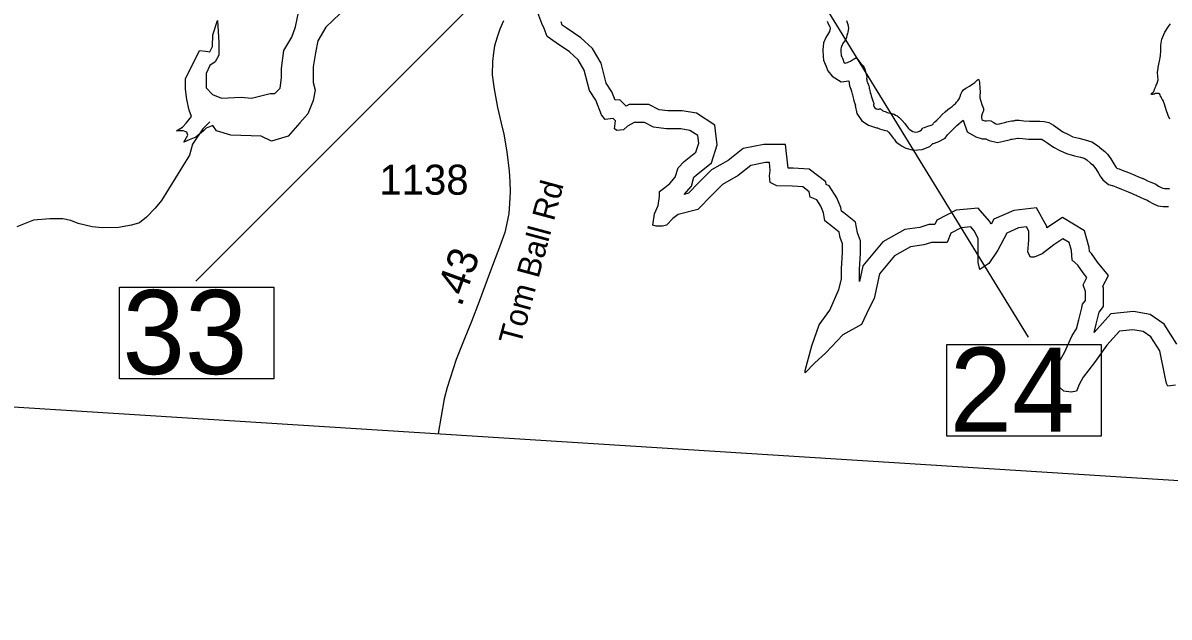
# Model space of a CAD drawing. Extents: x 1662474 to 1856135, y 779280 to 917889.
# Drawn here: x 1741520 to 1746298, y 787768 to 790244 of the extents above; entities that cross this region are included whole.
import ezdxf

# ---------------------------------------------------------------- set-up
doc = ezdxf.new("R2010")
doc.units = 0
for name, color, linetype in [('Exist Boundary Political CountyLine', 7, 'Continuous'), ('Exist Hydrographic Buffer Line', 7, 'Continuous'), ('Exist Hydrographic Lake Shore', 7, 'Continuous'), ('Exist Hydrographic Misc Water Feature', 7, 'Continuous'), ('Exist Road Primary NC Structure Standard Bridge Number Label', 7, 'Continuous'), ('Exist Road Secondary Mileage Hundredths English Label', 7, 'Continuous'), ('Exist Road Secondary Structure Standard Bridge Number Label', 7, 'Continuous'), ('Exist Road Secondary Type 51 Attributed', 7, 'Continuous'), ('Exist Road Secondary Type 51 Label', 7, 'Continuous'), ('Exist Road Secondary Type 51 Number Label', 7, 'Continuous')]:
    doc.layers.add(name, color=color, linetype=linetype)

msp = doc.modelspace()

# ---------------------------------------------------------------- linework, layer by layer
at = {"layer": 'Exist Boundary Political CountyLine'}
msp.add_lwpolyline([(1690037.5, 791664.5), (1701364.2, 790957.5), (1714716, 790252.3), (1740499.2, 788706.5), (1750629.1, 788065.3), (1759370.2, 787540.1), (1762189.4, 787333), (1768414.3, 786933.6), (1776472.8, 786425.7), (1794607.1, 785397.2), (1814974.6, 784258.7), (1839558.3, 782880.6)], dxfattribs=at)
at = {"layer": 'Exist Hydrographic Buffer Line'}
for points in [[(1746330.1, 788905.4), (1746277.2, 788989), (1746219.7, 789028.5), (1746149.8, 789041.2), (1746055.3, 789031.1), (1745985.7, 788953.8), (1745994.9, 788988.6), (1746006.8, 789038.4), (1746007, 789039.1), (1746024.7, 789062.8), (1746024.7, 789138.3), (1746021.7, 789146.9), (1746045.1, 789190.8), (1746000.1, 789247), (1745975.2, 789283.3), (1745967.1, 789290.7), (1745965.7, 789308.5), (1745945.5, 789377.3), (1745853.9, 789433.7), (1745789, 789389.3), (1745789, 789395.3), (1745745.3, 789474), (1745650.7, 789462.8), (1745567.1, 789426.1), (1745556.2, 789405.4), (1745549.7, 789418.3), (1745501.9, 789472), (1745410.7, 789462.9), (1745329.4, 789422.3), (1745321.9, 789403.5), (1745296.1, 789403.5), (1745259.4, 789392), (1745196.3, 789383), (1745105.1, 789332), (1745021.1, 789232.2), (1745007.7, 789166.5), (1745007.7, 789217.7), (1745011.6, 789282.8), (1745011.6, 789335.6), (1744999.5, 789369.6), (1744991.5, 789413.3), (1744942, 789452.2), (1744932.6, 789459.8), (1744930.1, 789474.4), (1744912.7, 789515), (1744881.5, 789565.6), (1744869.1, 789571), (1744867.2, 789581), (1744798.4, 789635.1), (1744731.4, 789638.2), (1744710.1, 789638.9), (1744698.5, 789736.9), (1744608.9, 789736.9), (1744523, 789720.3), (1744459.7, 789671.1), (1744390.5, 789631.2), (1744339.6, 789580.4), (1744294.6, 789533.8), (1744276.9, 789529.2), (1744306.6, 789564.2), (1744317.5, 789600.6), (1744326.8, 789609.9), (1744390.7, 789661), (1744414.3, 789735.9), (1744404, 789818.4), (1744327.8, 789867.7), (1744268.8, 789877), (1744225.4, 789877), (1744209, 789877), (1744171.9, 789882.3), (1744129.5, 789904.6), (1744047.6, 789904.6), (1744034.9, 789897.3), (1744008.1, 789924.1), (1743988.4, 789921.8), (1743974.9, 789956.7), (1743951.7, 789992.3), (1743930.4, 790075.6), (1743893.9, 790137.3), (1743846.1, 790182.5), (1743785, 790223.2), (1743768.1, 790234.8), (1743763.3, 790248.3)], [(1744872.8, 790251.9), (1744877.7, 790240.4), (1744883.6, 790227.3), (1744885.3, 790221.9), (1744884.9, 790220.8), (1744882.2, 790208.4), (1744878, 790201.9), (1744866.7, 790183.2), (1744858.2, 790160.7), (1744855.7, 790144.9), (1744855.1, 790135.1), (1744855.1, 790128.8), (1744855.1, 790122.3), (1744855.5, 790113.5), (1744856.3, 790105.6), (1744858.2, 790089.4), (1744864.9, 790071.5), (1744867.9, 790065.8), (1744868.4, 790064.5), (1744868.7, 790063.8), (1744869, 790063), (1744875.1, 790044.9), (1744894.3, 790022), (1744931.9, 789998.2), (1744962.5, 790003.2)], [(1744962.5, 790003.2), (1744966.1, 789981.4), (1744971.4, 789968.3), (1744973.1, 789963.5), (1744974.5, 789959.4), (1744974.7, 789957.5), (1744977.5, 789947.1), (1744978.1, 789945.1), (1744979.3, 789937.1), (1744982.8, 789925.9), (1744984.7, 789919.3), (1744987.6, 789908.8), (1744990.3, 789900.9), (1744990.1, 789899.3), (1744997.2, 789866.7), (1745016.9, 789836.3), (1745044.6, 789817.7), (1745078.2, 789807.2), (1745079.6, 789807.4), (1745082.2, 789806.3), (1745088, 789804.1), (1745091.6, 789802.8), (1745100.6, 789799.4), (1745110.9, 789797), (1745116, 789795.6), (1745122.7, 789793.7), (1745126.6, 789790.3), (1745128.9, 789788.7), (1745129, 789788.6), (1745136.7, 789778.3), (1745148.5, 789763.7), (1745152.1, 789759.3), (1745160.5, 789747), (1745176.3, 789736.6), (1745182.7, 789732.3), (1745201.1, 789721.6), (1745233, 789713.1), (1745268.6, 789715.8), (1745300.5, 789729.2), (1745314, 789741), (1745316.7, 789741.9), (1745336, 789748.6), (1745364.8, 789763.3), (1745374.7, 789778.1), (1745383.1, 789786.4), (1745394.9, 789798.6), (1745404.4, 789808.7), (1745413.7, 789816.7), (1745439.2, 789838)], [(1745439.2, 789838), (1745457, 789789.9), (1745492.3, 789769.3), (1745518.4, 789761.4), (1745534.4, 789761.4), (1745547.9, 789753.6), (1745582.6, 789745), (1745608.5, 789750.5), (1745619.3, 789753.3), (1745633.5, 789757), (1745640.2, 789759), (1745643.5, 789759.7), (1745653.1, 789761.4), (1745659.8, 789762.3), (1745667, 789763.3), (1745668.6, 789763.6), (1745669.1, 789763.6), (1745686.5, 789761.9), (1745712.1, 789760.1), (1745737.3, 789759.3), (1745757.6, 789759.3), (1745767.7, 789758.9), (1745769, 789758.6), (1745776.1, 789754.4), (1745793.2, 789742.6), (1745816.4, 789726.2), (1745842.4, 789712.7), (1745871.2, 789699.1), (1745903.7, 789690.3), (1745929.1, 789684.7), (1745944, 789679.9), (1745955.2, 789672.8), (1745970, 789660.1), (1745979.8, 789652.2), (1745983.5, 789648.4), (1745992.7, 789635.5), (1746003.6, 789617.7), (1746011.5, 789604.9), (1746021.9, 789589.9), (1746046.1, 789569.9), (1746061, 789566.3), (1746062.1, 789565.8), (1746075.8, 789560.6), (1746100.4, 789550.7), (1746127.7, 789539.4), (1746144.6, 789532.6), (1746152.5, 789529.1), (1746160.7, 789525.7), (1746162, 789525), (1746177.4, 789517.9), (1746195.7, 789509.8), (1746204.6, 789506.9), (1746205.7, 789506.3), (1746215.5, 789500.1), (1746230.3, 789491.5), (1746252, 789481.7), (1746274.1, 789479), (1746284.1, 789479), (1746296, 789478.4)]]:
    msp.add_lwpolyline(points, dxfattribs=at)
at = {"layer": 'Exist Hydrographic Lake Shore'}
for points in [[(1742841.4, 790281.4), (1742782.2, 790226.2), (1742749.6, 790169), (1742739.8, 790119.6), (1742729.9, 790060.5), (1742729.9, 789995.3), (1742737.8, 789963.8), (1742729.9, 789920.4), (1742708.2, 789865.1), (1742674.7, 789827.7), (1742625.3, 789772.4), (1742556.3, 789750.7), (1742512.9, 789772.4), (1742386.6, 789776.4), (1742327.4, 789794.1), (1742311.7, 789815.8), (1742284, 789805.9), (1742272.2, 789794.1), (1742240.6, 789768.5), (1742213, 789756.6), (1742191.3, 789746.8), (1742207.1, 789776.4), (1742203.1, 789788.2), (1742187.4, 789794.1), (1742159.7, 789794.1), (1742185.4, 789809.9), (1742201.2, 789825.7), (1742222.9, 789853.3), (1742213, 789880.9), (1742203.1, 789924.3), (1742197.2, 789967.7), (1742197.2, 790011.1), (1742213, 790042.7), (1742234.7, 790086.1), (1742256.4, 790129.5), (1742282.1, 790125.6), (1742299.8, 790123.6), (1742309.7, 790145.3), (1742311.7, 790194.6), (1742331.4, 790253.8), (1742337.3, 790163), (1742337.3, 790109.8), (1742321.5, 790082.2), (1742299.8, 790066.4), (1742284, 790032.8), (1742284, 789973.6), (1742309.7, 789946), (1742347.2, 789930.2), (1742430, 789934.2), (1742473.4, 789930.2), (1742550.4, 789950), (1742570.1, 789950), (1742591.8, 789971.7), (1742597.7, 790015.1), (1742597.7, 790054.5), (1742607.6, 790129.5), (1742641.1, 790184.8), (1742656.9, 790228.2), (1742668.8, 790287.3)], [(1746324.6, 788734.6), (1746293, 788730.7), (1746287.1, 788740.6), (1746281.2, 788774.1), (1746259.5, 788876.7), (1746222, 788935.9), (1746190.4, 788957.6), (1746147, 788965.5), (1746091.8, 788959.6), (1746038.5, 788900.4), (1745987.2, 788829.3), (1745939.9, 788768.2), (1745924.1, 788736.6), (1745912.3, 788709), (1745890.6, 788705), (1745859, 788709), (1745843.2, 788724.8), (1745837.3, 788768.2), (1745829.4, 788811.6), (1745862.9, 788870.8), (1745894.5, 788941.8), (1745912.3, 788969.4), (1745922.1, 789006.9), (1745934, 789056.2), (1745937.9, 789072), (1745949.7, 789087.8), (1745949.7, 789125.3), (1745939.9, 789152.9), (1745955.7, 789182.5), (1745939.9, 789202.2), (1745918.2, 789233.8), (1745894.5, 789255.5), (1745891.5, 789295), (1745881.7, 789328.5), (1745856, 789344.3), (1745818.5, 789318.6), (1745769.2, 789281.1), (1745735.7, 789267.3), (1745719.9, 789267.3), (1745710, 789289), (1745714, 789338.4), (1745714, 789375.8), (1745704.1, 789393.6), (1745670.6, 789389.7), (1745621.3, 789368), (1745583.8, 789296.9), (1745546.3, 789241.7), (1745508.8, 789216), (1745502.9, 789245.6), (1745502.9, 789300.9), (1745502.9, 789344.3), (1745487.1, 789375.8), (1745471.3, 789393.6), (1745431.9, 789389.7), (1745388.4, 789368), (1745372.7, 789328.5), (1745354.9, 789328.5), (1745307.6, 789328.5), (1745276, 789318.6), (1745220.7, 789310.7), (1745153.7, 789273.3), (1745090.5, 789198.3), (1745068.8, 789095.7), (1745047.1, 789052.3), (1745015.6, 788987.2), (1744938.6, 788943.8), (1744867.6, 788868.8), (1744820.2, 788825.4), (1744780.8, 788785.9), (1744780.8, 788795.8), (1744808.4, 788898.4), (1744840, 788985.2), (1744883.4, 789046.4), (1744920.9, 789133.2), (1744932.7, 789176.6), (1744932.7, 789220), (1744936.6, 789285.1), (1744936.6, 789322.6), (1744926.8, 789350.2), (1744922.8, 789371.9), (1744895.2, 789393.6), (1744863.6, 789419.3), (1744857.7, 789452.8), (1744845.9, 789480.4), (1744830.1, 789506.1), (1744802.5, 789517.9), (1744798.5, 789539.6), (1744770.9, 789561.3), (1744728.5, 789563.3), (1744663.4, 789565.2), (1744635.8, 789579.1), (1744631.8, 789606.7), (1744635.8, 789628.4), (1744631.8, 789661.9), (1744616, 789661.9), (1744554.9, 789650.1), (1744501.6, 789608.7), (1744436.5, 789571.2), (1744393.1, 789527.8), (1744333.9, 789466.6), (1744251, 789444.9), (1744229.3, 789429.1), (1744203.7, 789401.5), (1744185.9, 789397.5), (1744160.3, 789397.5), (1744146.5, 789401.5), (1744152.4, 789448.8), (1744168.2, 789482.4), (1744174.1, 789519.9), (1744174.1, 789541.6), (1744195.8, 789557.4), (1744217.5, 789575.1), (1744239.2, 789600.8), (1744251, 789640.2), (1744276.7, 789665.9), (1744326, 789705.3), (1744337.9, 789742.8), (1744333.9, 789774.4), (1744300.4, 789796.1), (1744262.9, 789802), (1744225.4, 789802), (1744203.7, 789802), (1744148.5, 789809.9), (1744111, 789829.6), (1744067.6, 789829.6), (1744039.9, 789813.8), (1744024.2, 789798.1), (1743996.5, 789796.1), (1743986.7, 789802), (1743990.6, 789835.5), (1743980.8, 789845.4), (1743947.2, 789841.5), (1743931.4, 789861.2), (1743907.8, 789922.4), (1743882.1, 789961.8), (1743860.4, 790046.6), (1743834.8, 790090.1), (1743799.2, 790123.6), (1743743, 790161.1), (1743705.5, 790186.7), (1743693.7, 790220.3), (1743683.8, 790242), (1743666.1, 790285.4)], [(1744953.8, 790254.2), (1744959.2, 790236.9), (1744961.4, 790221.9), (1744960, 790212), (1744959.2, 790205.7), (1744957.1, 790199.9), (1744955.2, 790191.2), (1744953.8, 790182.8), (1744952.6, 790178.9), (1744948.8, 790173.1), (1744941.6, 790162.1), (1744934.5, 790150.3), (1744931.1, 790141.4), (1744930.4, 790136.6), (1744930.1, 790132.7), (1744930.1, 790128.8), (1744930.1, 790124.1), (1744930.4, 790118.8), (1744930.9, 790113.6), (1744931.6, 790107.2), (1744933.5, 790102.2), (1744936.1, 790097.2), (1744938, 790092.6), (1744939.5, 790088.9), (1744940.4, 790086), (1744941.6, 790082.3), (1744944.2, 790079.2), (1744948, 790076.8), (1744952.6, 790077.6), (1744957.9, 790079.7), (1744963.8, 790082.3)], [(1746301.2, 789842.4), (1746295.1, 789857.6), (1746286.8, 789881.5), (1746279.1, 789904.9), (1746275.2, 789916.4), (1746273.1, 789920.9), (1746270.5, 789924.3), (1746268.4, 789928.2), (1746266, 789933.2), (1746263.1, 789938.8), (1746260.8, 789944), (1746258.6, 789947.9), (1746256.9, 789949.5), (1746254, 789949.5), (1746250.2, 789949.2), (1746246.9, 789949.2), (1746244, 789949.2), (1746241.1, 789949.2), (1746237.1, 789947.7), (1746233.8, 789947.1), (1746231.4, 789946.4), (1746228.8, 789946.1), (1746225.9, 789946.1), (1746224, 789946.9), (1746224.9, 789949.2), (1746228, 789952.1), (1746231.9, 789955), (1746234.2, 789958.4), (1746236.4, 789962.4), (1746237.1, 789965.5), (1746238, 789967.9), (1746239.2, 789970.8), (1746240.9, 789973.9), (1746242.4, 789979.2), (1746244.8, 789984.4), (1746247.1, 789989.1), (1746248.8, 789993.1), (1746249.5, 789996.5), (1746250, 789999.1), (1746251.4, 790002), (1746252.1, 790007.2), (1746250.8, 790020.1), (1746250.2, 790037.7), (1746252.4, 790055.8), (1746253.1, 790060.2), (1746257.9, 790083.9), (1746262.1, 790106.8), (1746263.6, 790129.3), (1746263.6, 790151.3), (1746267.4, 790176.8), (1746280.8, 790205.4), (1746295.6, 790229.3), (1746304.1, 790240.3)], [(1744963.8, 790082.3), (1744969.8, 790085.2), (1744974.8, 790087.6), (1744979.1, 790090.4), (1744983.4, 790092.3), (1744986, 790094.6), (1744989.1, 790096.5), (1744992, 790097.2), (1744995.1, 790097.2), (1744997.5, 790096.2), (1744999.9, 790092.8), (1745004.4, 790086.2), (1745013.5, 790075.5), (1745022.5, 790065.8), (1745026.4, 790061.1), (1745027.8, 790058.7), (1745029.2, 790053.2), (1745033.2, 790040.6), (1745036.4, 790026.9), (1745037.8, 790017.8), (1745037.1, 790012.5), (1745037.8, 790007.8), (1745038.8, 790001.8), (1745041.4, 789995.2), (1745044, 789988.1), (1745046.1, 789981.5), (1745048, 789976), (1745048.5, 789971.8), (1745049.5, 789968.1), (1745051.4, 789962.1), (1745052.6, 789954), (1745054.8, 789947.1), (1745056.9, 789939.6), (1745059.2, 789931.1), (1745062.1, 789922.8), (1745065.2, 789915.6), (1745067.4, 789910.1), (1745066.9, 789906.8), (1745066.2, 789902.2), (1745067.6, 789895.9), (1745071.5, 789889.9), (1745077.4, 789886), (1745083.4, 789884.1), (1745088.1, 789884.9), (1745091.2, 789885.8), (1745093.4, 789886), (1745095.8, 789885.8), (1745097.5, 789883.6), (1745100.8, 789881.2), (1745104.6, 789878.1), (1745109.4, 789876.2), (1745114.1, 789874.4), (1745117.8, 789873.1), (1745122.5, 789871.3), (1745129.2, 789869.8), (1745136.1, 789867.9), (1745141.6, 789866.3), (1745145.6, 789865.5), (1745147.9, 789865), (1745151.9, 789863.7), (1745158.4, 789860.2), (1745164.8, 789856.9), (1745168.6, 789854), (1745170.8, 789851.4), (1745172.9, 789849.5), (1745175.5, 789847.7), (1745178.9, 789844.8), (1745185.8, 789837.9), (1745196, 789824.3), (1745206.5, 789811.2), (1745212, 789804.6), (1745214.1, 789801.5), (1745217.8, 789799.1), (1745222.5, 789795.9), (1745230.1, 789791.5), (1745240, 789788.9), (1745250.9, 789789.7), (1745260.2, 789793.6), (1745266.2, 789798.9), (1745270, 789804.1), (1745271.5, 789806.4), (1745279.1, 789808.6), (1745292.9, 789813), (1745306.5, 789817.8), (1745313.2, 789821.2), (1745316.4, 789825.9), (1745321.6, 789831.1), (1745329.9, 789839.2), (1745340.6, 789850.3), (1745352.4, 789862.9), (1745365.2, 789873.9), (1745376.2, 789883.1), (1745385.2, 789889.9), (1745393.4, 789896.2), (1745400.8, 789902), (1745406.8, 789906.4), (1745409.6, 789909.1), (1745412.5, 789913.6), (1745417.2, 789919.9), (1745422.8, 789927.2)], [(1745422.8, 789927.2), (1745425.6, 789931.4), (1745427.2, 789937.4), (1745430.6, 789947.4), (1745435.6, 789958.4), (1745441.6, 789965.5), (1745451.6, 789971.8), (1745466.2, 789980.2), (1745480.5, 789989.7), (1745489.1, 789996.2), (1745494.6, 790001.2), (1745499.6, 790007.2), (1745503.6, 790009.4), (1745505.9, 790004.6), (1745507.5, 789996.2), (1745508, 789987.8), (1745508.9, 789979.2), (1745509.9, 789968.9), (1745510.6, 789958.7), (1745510.6, 789950.8), (1745509.9, 789944.5), (1745508.9, 789939.6), (1745509.4, 789931.4), (1745512.8, 789917.8), (1745518, 789903.3), (1745522, 789893.6), (1745525.1, 789887.8), (1745525.1, 789882.8), (1745524, 789878.1), (1745521.6, 789872.3), (1745519.4, 789864.8), (1745516.8, 789855.3), (1745515.9, 789846.9), (1745518, 789841.1), (1745522.5, 789838.5), (1745529.5, 789836.4), (1745537.4, 789836.4), (1745545.2, 789836.9), (1745554.5, 789835.9), (1745565.5, 789830.1), (1745576.2, 789823.8), (1745583.9, 789821.9), (1745591.2, 789823.5), (1745600.4, 789825.9), (1745613.5, 789829.3), (1745621.6, 789831.7), (1745628.8, 789833.2), (1745641.9, 789835.6), (1745650, 789836.6), (1745654, 789837.2), (1745656.4, 789837.7), (1745658.4, 789838.2), (1745661.4, 789838.5), (1745664.8, 789838.8), (1745673.9, 789838.5), (1745692.8, 789836.6), (1745715.9, 789835.1), (1745738.5, 789834.3), (1745759.2, 789834.3), (1745777.9, 789833.5), (1745797, 789829.1), (1745816.4, 789817.8), (1745836.1, 789804.1), (1745855.5, 789790.4), (1745875.8, 789779.9), (1745897.2, 789769.8), (1745921.6, 789763.2), (1745948.8, 789757.1), (1745976, 789748.4), (1745999.9, 789733.2), (1746018, 789717.8), (1746030.4, 789707.8), (1746041.1, 789696.8), (1746055.2, 789677.1), (1746067.6, 789656.9), (1746074.4, 789645.8), (1746077.6, 789641.1), (1746080.5, 789638.8), (1746083.9, 789637.9), (1746089.6, 789635.6), (1746103.2, 789630.4), (1746128.8, 789620.1), (1746156, 789608.8), (1746173.6, 789601.8), (1746182, 789598.1), (1746185.8, 789596.5), (1746188.1, 789596), (1746189.9, 789595.2), (1746195.6, 789592.1), (1746208.2, 789586.2), (1746222.5, 789579.9), (1746233.8, 789576.3), (1746243.2, 789571.3), (1746254.5, 789564.2), (1746264.8, 789558.2), (1746272.4, 789554.8), (1746278.6, 789554), (1746286, 789554), (1746292.2, 789553.7), (1746296, 789554.2)], [(1746296, 789554.2), (1746299.4, 789552.9)]]:
    msp.add_lwpolyline(points, dxfattribs=at)
at = {"layer": 'Exist Hydrographic Misc Water Feature'}
msp.add_lwpolyline([(1742299.9, 789831.9), (1742269.7, 789802.1), (1742227.1, 789738.5), (1742214.8, 789692.6), (1742097.1, 789503.5), (1742070.8, 789471.6), (1742034.5, 789434), (1742006.2, 789410.2), (1741972.2, 789400.4), (1741918.3, 789390.9), (1741850.2, 789389.5), (1741808.2, 789393.8), (1741750.3, 789408.3), (1741720.4, 789420.5), (1741686.4, 789426.8), (1741632.4, 789427.2), (1741564.3, 789421.8), (1741494, 789394.4)], dxfattribs=at)
at = {"layer": 'Exist Road Primary NC Structure Standard Bridge Number Label'}
msp.add_line((1744759.9, 790481.2), (1745711.5, 788934.3), dxfattribs=at)
msp.add_lwpolyline([(1745371.2, 788903.4), (1746015.3, 788903.4), (1746015.3, 788521.1), (1745371.2, 788521.1)], close=True, dxfattribs=at)
at = {"layer": 'Exist Road Secondary Structure Standard Bridge Number Label'}
msp.add_line((1743445.3, 790372.1), (1742240.6, 789167.4), dxfattribs=at)
msp.add_lwpolyline([(1741922.6, 789143.2), (1742566.7, 789143.2), (1742566.7, 788760.8), (1741922.6, 788760.8)], close=True, dxfattribs=at)
at = {"layer": 'Exist Road Secondary Type 51 Attributed'}
msp.add_lwpolyline([(1743523.7, 790252.8), (1743508.5, 790217.7), (1743497.5, 790184.6), (1743485.8, 790147.8), (1743481.7, 790119.5), (1743478.2, 790083.7), (1743476.9, 790027.2), (1743484.4, 789967.9), (1743498.9, 789891.1), (1743513.4, 789826.3), (1743525.1, 789780.9), (1743537.8, 789707.1), (1743547.8, 789626.5), (1743549.6, 789583.7), (1743551.3, 789539.7), (1743549.2, 789491.5), (1743546.4, 789450.1), (1743540.2, 789421.9), (1743528.5, 789370.2), (1743506.5, 789309.2), (1743481.5, 789244.7), (1743455.7, 789173.6), (1743422.5, 789082.7), (1743389.6, 788999), (1743358.9, 788924.1), (1743325.6, 788840.6), (1743288.5, 788724.8), (1743276.8, 788677.9), (1743251.8, 788532.3)], dxfattribs=at)

# ---------------------------------------------------------------- texts
at = {"layer": 'Exist Road Primary NC Structure Standard Bridge Number Label'}
msp.add_text('24', height=350, dxfattribs=at).set_placement((1745383.7, 788540.9))
at = {"layer": 'Exist Road Secondary Mileage Hundredths English Label'}
msp.add_text('.43', height=125, rotation=69.9239, dxfattribs=at).set_placement((1743346.7, 789057.5))
at = {"layer": 'Exist Road Secondary Structure Standard Bridge Number Label'}
msp.add_text('33', height=350, dxfattribs=at).set_placement((1741935.1, 788780.6))
at = {"layer": 'Exist Road Secondary Type 51 Label'}
msp.add_text('Tom Ball Rd', height=95, rotation=74.9606, dxfattribs=at).set_placement((1743594.1, 788896.6))
at = {"layer": 'Exist Road Secondary Type 51 Number Label'}
msp.add_text('1138', height=125, dxfattribs=at).set_placement((1743006.2, 789528.1))

doc.saveas('drawing.dxf')
